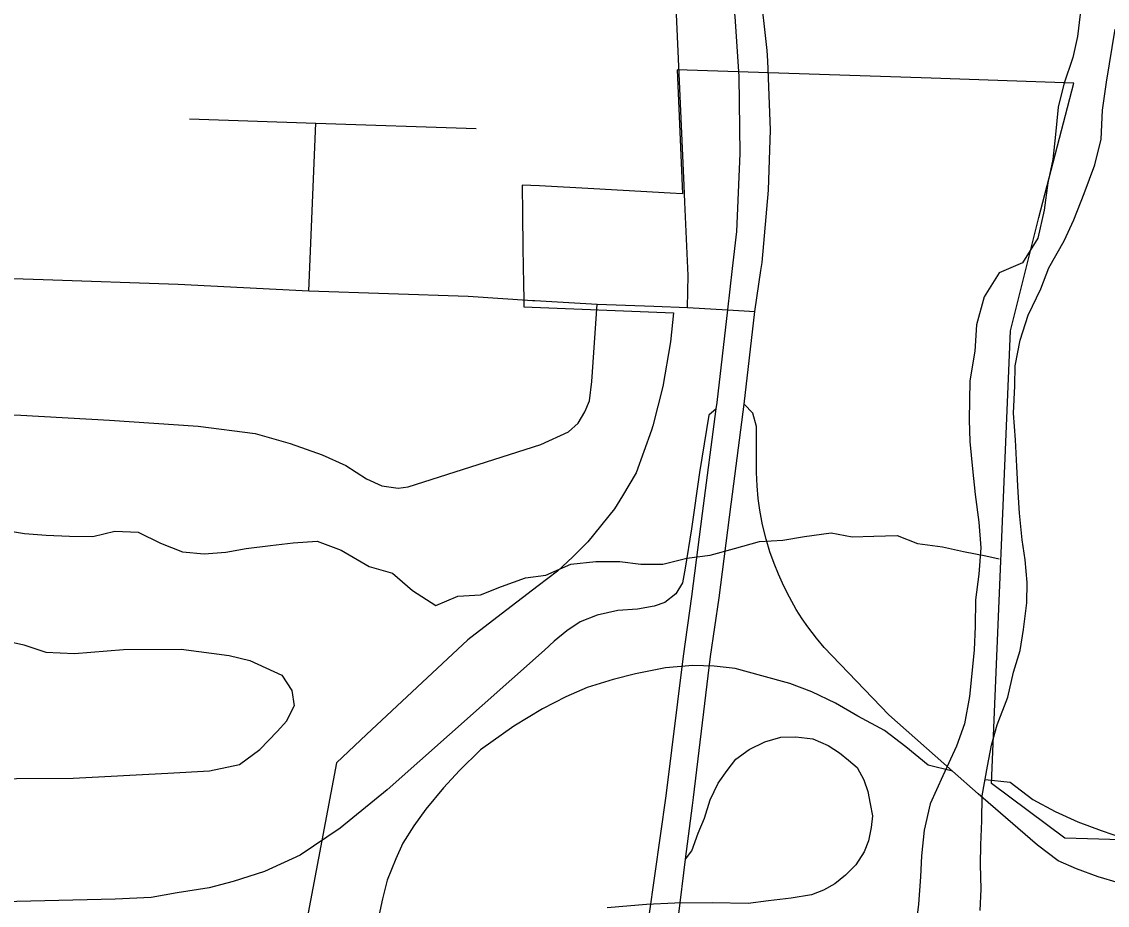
# Model space of a CAD drawing. Extents: x 114843 to 284848, y 317643 to 566895.
# Drawn here: x 194506 to 197297, y 441647 to 443918 of the extents above; entities that cross this region are included whole.
import ezdxf

# ---------------------------------------------------------------- set-up
doc = ezdxf.new("R2010")
doc.units = 0
for name, color, linetype in [('GM_X_City_Street', 7, 'Continuous'), ('GM_X_Corporation', 7, 'Continuous'), ('GM_X_County_Road', 7, 'Continuous'), ('GM_X_Interchange_Ramps', 7, 'Continuous'), ('GM_X_Major_River', 7, 'Continuous'), ('GM_X_Minor_River', 7, 'Continuous'), ('GM_X_State_Route', 7, 'Continuous')]:
    doc.layers.add(name, color=color, linetype=linetype)

msp = doc.modelspace()

# ---------------------------------------------------------------- linework, layer by layer
at = {"layer": 'GM_X_City_Street'}
msp.add_line((195244.6, 443226.3), (195262.4, 443656.8), dxfattribs=at)
for points in [[(194937.7, 443668), (195262.4, 443656.8), (195674.4, 443643.8)], [(194168.8, 442917), (194215.7, 442915.6), (194504.4, 442907.1), (194732.1, 442894.3), (194959.8, 442878.7), (195106.9, 442859.5), (195196.4, 442834.2), (195278.7, 442804.6), (195339.4, 442777.7), (195392.9, 442743.4), (195432, 442725), (195473.8, 442719.5), (195499.7, 442722.6), (195840.3, 442831), (195912.1, 442863.9), (195936.4, 442886.4), (195953.5, 442915.4), (195965.6, 442943.6), (195971.7, 442993.3), (195985.1, 443192.3)], [(194174.1, 442307.1), (194210.9, 442309.1), (194321.2, 442304.6), (194399.9, 442322.7), (194450.7, 442330), (194512, 442316.5), (194568.2, 442297.6), (194641.8, 442294.6), (194767.8, 442304.3), (194916.7, 442305.4), (195039.4, 442288.8), (195092.4, 442275.9), (195174.6, 442239), (195201.1, 442198.9), (195206.7, 442159.6)], [(194164.2, 441986.5), (194199.2, 441981.5), (194346.4, 441972), (194638.9, 441974.1), (194882.2, 441986.4), (194989, 441992.4), (195065.9, 442008.7), (195118.2, 442047.6), (195163.4, 442093.5), (195187.7, 442121.7), (195206.7, 442159.6)]]:
    msp.add_lwpolyline(points, dxfattribs=at)
at = {"layer": 'GM_X_Corporation'}
msp.add_lwpolyline([(198811.7, 441771.7), (197187.3, 441819.7), (196998.9, 441960.2), (197047.8, 443123.8), (197120.3, 443415), (197210.2, 443760.4), (196844, 443773), (196190.8, 443794.1), (196204.7, 443475.6), (196172.7, 443477.4), (195976.5, 443488.1), (195837.2, 443495.8), (195792.5, 443498.2), (195793.5, 443424), (195794.8, 443336.2), (195796, 443243.8), (195796.6, 443204.7), (195796.9, 443185.2), (196181.8, 443169.4), (196174.2, 443095.5), (196154.6, 442980.7), (196128.2, 442879.4), (196125.1, 442868), (196086, 442758.3), (196050.8, 442699.2), (196029.6, 442665.8), (195961.7, 442581.3), (195922.5, 442542.5), (195883.6, 442506.3), (195833.7, 442467.8), (195738.9, 442395.6), (195652.7, 442329.8), (195393, 442086), (195315.5, 442013.3), (195164.4, 441215.1)], dxfattribs=at)
at = {"layer": 'GM_X_County_Road'}
for points in [[(196211, 443454), (196209.1, 443497), (196189.6, 443937.3), (196186.4, 444114), (196186.5, 444174.9), (196193.8, 444226.8), (196200, 444286.5), (196198.6, 444332.9), (196194.9, 444384.7), (196181.1, 444460.9), (196166.4, 444502.7), (196141.7, 444562.2), (196113.7, 444617.2), (196081.4, 444658.9), (196049, 444707.3), (196012.2, 444753.4), (195989.8, 444790.8), (195980.9, 444812.8), (195980.7, 444834.9), (195987.2, 444857), (196005.8, 444881.5), (196029.9, 444900.4), (196093.3, 444942.5)], [(196217.3, 443183.5), (196219.4, 443265.9), (196211, 443454)], [(194168.6, 443246.8), (194229.6, 443257.7), (194292.6, 443261.2), (194405.8, 443260.8), (194562, 443255.8), (194908.8, 443243.6), (195244.6, 443226.3), (195653.7, 443212.3), (195819.6, 443201.6), (195825, 443201.3)], [(195825, 443201.3), (195985.1, 443192.3), (196130.8, 443187.2), (196217.3, 443183.5)], [(196217.3, 443183.5), (196321, 443177.2), (196390.6, 443173.1)]]:
    msp.add_lwpolyline(points, dxfattribs=at)
at = {"layer": 'GM_X_Interchange_Ramps'}
for points in [[(196291.5, 442923.2), (196272.7, 442906.8), (196248.8, 442759.4), (196227.6, 442614.8), (196211.8, 442513.6), (196204.8, 442476), (196187.7, 442448), (196159.3, 442425.6), (196132.3, 442415.7), (196089.3, 442408.4), (196038.7, 442404.6), (195985.3, 442392.4), (195941.6, 442375.4), (195907.1, 442352.3), (195875.3, 442326.3), (195849.8, 442302.5), (195446, 441943.7), (195324.7, 441845.5), (195222.5, 441775.9), (195130.8, 441734.5), (195050, 441708.2), (194988.4, 441692.3), (194906.3, 441678.9), (194839, 441667.2), (194746.8, 441663.3), (194565.6, 441658.7), (194421.3, 441655.5)], [(196898.5, 441992.2), (196735.3, 442136.9), (196568.8, 442309.8), (196548.9, 442333.6), (196527.2, 442362.5), (196512.6, 442383.6), (196497.2, 442407.8), (196479.4, 442439), (196465, 442467.2), (196451.1, 442497.8), (196440.1, 442525.3), (196429.4, 442555.8), (196419.6, 442588.5), (196410.8, 442624.7), (196403.7, 442662.3), (196399.4, 442692.7), (196396.3, 442725.6), (196394.8, 442759.8), (196395.3, 442806.2), (196395.3, 442877.6), (196385.6, 442912.3), (196363.2, 442935.4)], [(196898.5, 441992.2), (196836.4, 442007.6), (196778.4, 442054.4), (196723.9, 442096.4), (196655.6, 442133.4), (196598.4, 442166.3), (196537.1, 442195.8), (196480.7, 442216.9), (196409, 442236.5), (196340.1, 442256.1), (196285.9, 442262), (196231.7, 442263.7), (196160.9, 442257.6), (196084, 442241.8), (196026.4, 442227.5), (195959.9, 442206.9), (195905.2, 442182.9), (195845, 442151.9), (195771, 442107.6), (195685.4, 442046.5), (195631.6, 441993.4), (195590.2, 441949.3), (195544.8, 441894.1), (195514.5, 441851.6), (195486.4, 441806.9), (195467.9, 441766.5), (195446.1, 441711.5), (195433.9, 441663.5), (195419.8, 441600.2)], [(196212.9, 441765.4), (196228.5, 441786.9), (196244.9, 441832.8), (196261.3, 441871.5), (196276, 441917.9), (196296.5, 441960.8), (196319.8, 441993.3), (196341.9, 442022.6), (196376.1, 442047.3), (196416.6, 442066.9), (196457.2, 442079.2), (196496.2, 442080.5), (196540, 442075.1), (196579.2, 442057.6), (196608.5, 442039.1), (196631, 442020.5), (196653.6, 442001.4), (196671, 441969.6), (196681.4, 441939.7), (196687.1, 441908.4), (196692.9, 441877.4), (196689.6, 441847), (196682.9, 441813), (196671.8, 441784.3), (196650.4, 441751.2), (196623.6, 441724.9), (196596, 441702.2), (196567.5, 441686.3), (196536.3, 441674), (196484, 441665.8), (196426.2, 441658.4), (196373.3, 441651.9), (196282.1, 441653.9), (196184.9, 441652.3), (196112, 441649.2), (196011.4, 441640.7)], [(198707.3, 441669), (198497.6, 441668.9), (198051.9, 441668.5), (197852.4, 441667.6), (197737.3, 441668.8), (197507.6, 441677.1), (197447.6, 441683.4), (197400.5, 441687.5), (197325.5, 441704.6), (197273.3, 441720.2), (197217.7, 441740.8), (197170.5, 441761.9), (197116.8, 441802), (197034.9, 441873), (196965.1, 441933.3), (196898.5, 441992.2)]]:
    msp.add_lwpolyline(points, dxfattribs=at)
at = {"layer": 'GM_X_Major_River'}
for points in [[(197227.1, 443937.7), (197220.4, 443879.6), (197207.7, 443825.7), (197184.8, 443757.8), (197170, 443697.9), (197163.1, 443627.8), (197156.3, 443563.8), (197143.5, 443503.8), (197134.6, 443433.8), (197117.7, 443361.9), (197078.9, 443298.2), (197018.5, 443272.9), (196979.7, 443211.2), (196960.7, 443139.3), (196955.9, 443071.3), (196942.9, 442995.3), (196941.6, 442895.1), (196942.9, 442839), (196950, 442768.7), (196957.2, 442702.5), (196966.3, 442632.2), (196971.4, 442566.1), (196966.6, 442498), (196957.7, 442432), (196956.8, 442363.8), (196954.1, 442303.7), (196949.4, 442251.7), (196942.5, 442183.6), (196929.6, 442113.7), (196908.9, 442055.8), (196873.9, 441980.1), (196840.9, 441908.3), (196826.1, 441840.4), (196819.2, 441774.3), (196816.5, 441720.3), (196811.6, 441650.2), (196802.7, 441580.1)], [(196969.5, 441634.2), (196972.2, 441688.3), (196971.1, 441752.4), (196971.7, 441802.5), (196974.5, 441864.6), (196975.3, 441928.7), (196988.3, 442004.7), (196999, 442058.7), (197013.7, 442110.6), (197040.6, 442182.4), (197055.4, 442246.4), (197072.2, 442302.3), (197080.8, 442356.3), (197089.7, 442424.3), (197090.4, 442476.4), (197085.1, 442534.6), (197077.8, 442586.8), (197070.6, 442655), (197067.3, 442709.2), (197064.2, 442775.3), (197061, 442843.5), (197055.9, 442911.7), (197058.8, 442981.8), (197059.5, 443033.9), (197072.3, 443099.9), (197093.2, 443163.8), (197126, 443231.5), (197146.7, 443285.4), (197185.7, 443355), (197210.4, 443408.8), (197237.2, 443476.6), (197264.2, 443550.5), (197281.1, 443616.4), (197284, 443690.5), (197294.9, 443762.5), (197316.7, 443898.5)]]:
    msp.add_lwpolyline(points, dxfattribs=at)
at = {"layer": 'GM_X_Minor_River'}
for points in [[(194451.5, 442612.9), (194513.5, 442602.4), (194569.5, 442598), (194629.5, 442595.5), (194689.5, 442595), (194745.7, 442608.7), (194805.7, 442606.2), (194863.5, 442577.7), (194919.4, 442555.2), (194975.4, 442550.8), (195031.5, 442554.3), (195083.6, 442564), (195145.7, 442571.5), (195203.8, 442579.1), (195265.8, 442582.7), (195327.7, 442560.1), (195399.5, 442517.5), (195459.4, 442501), (195511.2, 442456.4), (195571, 442417.9), (195627.2, 442441.5), (195685.2, 442445.1), (195739.4, 442466.7), (195801.6, 442488.4), (195853.7, 442496), (195917.9, 442523.6), (195982, 442531.1), (196044, 442530.6), (196098, 442524.2), (196154, 442523.8), (196216.2, 442539.4), (196276.2, 442546.9), (196338.4, 442564.5), (196402.5, 442582.1), (196462.6, 442585.7), (196518.7, 442595.3), (196586.8, 442604.8), (196640.8, 442594.3), (196696.8, 442595.9), (196756.9, 442597.5), (196808.8, 442577), (196872.8, 442568.5), (196926.7, 442556.1), (196984.7, 442545.6), (197018.7, 442537.3)], [(196982.4, 441970.5), (197047.1, 441963.4), (197104.9, 441918.9), (197162.7, 441888.3), (197220.6, 441861.8), (197280.5, 441839.3), (197340.4, 441818.8)]]:
    msp.add_lwpolyline(points, dxfattribs=at)
at = {"layer": 'GM_X_State_Route'}
for p, q in [((196321, 443177.2), (196333.1, 443283.4)), ((196390.6, 443173.1), (196406.3, 443278.4)), ((196363.2, 442935.4), (196390.6, 443173.1))]:
    msp.add_line(p, q, dxfattribs=at)
for points in [[(196423.9, 443817), (196422.8, 443843.8), (196404.3, 444005.8), (196380.1, 444150.4), (196346.6, 444300.7), (196297.8, 444481.1), (196241.1, 444638.1), (196165.5, 444832.2), (196093.3, 444942.5)], [(196333.1, 443283.4), (196344, 443378.9), (196352.9, 443579.3), (196350.4, 443777.3), (196340, 443931.3), (196321.6, 444071.3), (196290.3, 444233.2), (196242.7, 444414.6), (196192.6, 444577.9), (196111.2, 444813.8), (196093.3, 444942.5)], [(196406.3, 443278.4), (196409.4, 443299.4), (196425.4, 443484.8), (196431.3, 443640.1), (196423.9, 443817)], [(196256.6, 442653.7), (196291.5, 442923.2), (196293.6, 442939.6), (196321, 443177.2)], [(196329.9, 442678.5), (196330.6, 442683.7), (196363.2, 442935.4)], [(196230.1, 441903.7), (196232.7, 441924.2), (196276.8, 442286.9), (196298.7, 442437), (196329.9, 442678.5)], [(196100.3, 441466.3), (196110.5, 441549.9), (196118.7, 441619.8), (196163.1, 441928.4), (196207.7, 442287.7), (196229.1, 442441.2), (196256.6, 442653.7)], [(196170.8, 441447.8), (196184, 441548.5), (196194.5, 441618.6), (196212.9, 441765.4), (196230.1, 441903.7)]]:
    msp.add_lwpolyline(points, dxfattribs=at)

doc.saveas('drawing.dxf')
